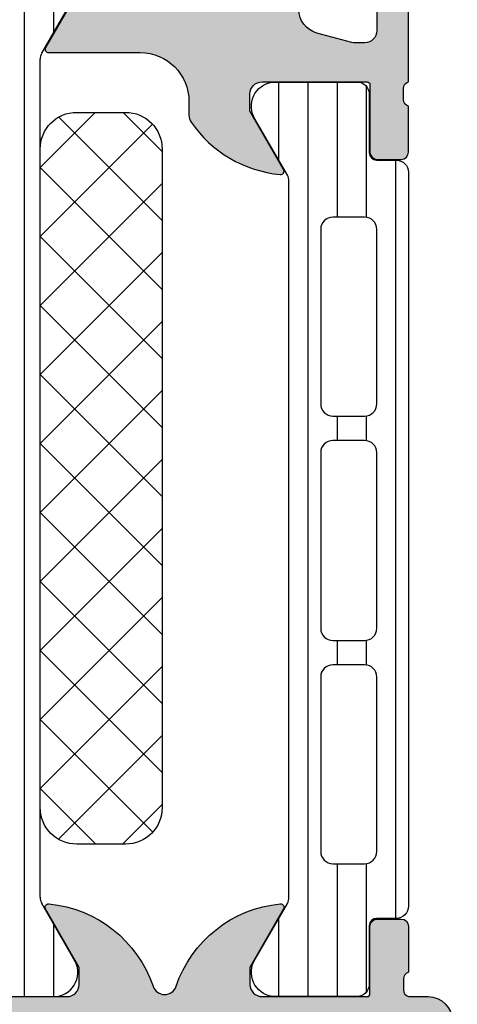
# Model space of a CAD drawing. Header units: millimetres. Extents: x 247761 to 294611, y 172579 to 236863.
# Tile 455 of 596: x 256099 to 256117, y 198228 to 198268. Entities that reach past the tile are written whole.
import ezdxf

# ---------------------------------------------------------------- set-up
doc = ezdxf.new("R2010")
doc.units = ezdxf.units.MM
doc.layers.add('FASÁDA DETAILNÍ', color=4, linetype='Continuous')
doc.layers.add('NOVA', color=240, linetype='Continuous')

# ---------------------------------------------------------------- blocks, each defined once
blk = doc.blocks.new('A$C69D17D4D')
at = {"layer": 'FASÁDA DETAILNÍ'}
h = blk.add_hatch(color=256, dxfattribs=at)
edge = h.paths.add_edge_path()
edge.add_arc((-18594.4893985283, 24911.31804486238), 0.5000674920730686, 90.007732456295, 179.992267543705)
edge.add_line((-18594.98946601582, 24911.31811234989), (-18594.98946601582, 24907.31811234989))
edge.add_arc((-18594.4893985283, 24907.31817983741), 0.5000674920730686, 180.007732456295, 269.9922675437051)
edge.add_line((-18594.48946601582, 24906.81811234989), (-18593.18941718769, 24906.81811234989))
edge.add_arc((-18593.18945408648, 24907.31814924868), 0.5000369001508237, 270.0042279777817, 359.9957720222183)
edge.add_line((-18592.68941718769, 24907.31811234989), (-18592.68941718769, 24907.81811234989))
edge.add_line((-18592.68941718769, 24907.81811234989), (-18593.68941718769, 24907.81811234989))
edge.add_line((-18593.68941718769, 24907.81811234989), (-18593.68941718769, 24909.31811234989))
edge.add_arc((-18592.68945416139, 24909.31814932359), 0.9999630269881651, 89.99788148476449, 180.0021185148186, ccw=False)
edge.add_line((-18592.68941718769, 24910.31811234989), (-18588.68941718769, 24910.31811234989))
edge.add_arc((-18588.6894940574, 24909.31803548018), 1.000076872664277, 0.004403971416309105, 89.99559602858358, ccw=False)
edge.add_line((-18587.68941718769, 24909.31811234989), (-18587.68941718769, 24907.81811234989))
edge.add_line((-18587.68941718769, 24907.81811234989), (-18588.68941718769, 24907.81811234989))
edge.add_line((-18588.68941718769, 24907.81811234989), (-18588.68941718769, 24907.31811234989))
edge.add_arc((-18588.18947466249, 24907.31805487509), 0.4999425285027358, 179.9934131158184, 270.0065868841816)
edge.add_line((-18588.18941718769, 24906.81811234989), (-18585.38942939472, 24906.81811234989))
edge.add_arc((-18585.38942939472, 24907.31811234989), 0.5, 270, 360)
edge.add_line((-18584.88942939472, 24907.31811234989), (-18584.88942939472, 24907.5181123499))
edge.add_arc((-18585.38942939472, 24907.5181123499), 0.5, 0, 90)
edge.add_line((-18585.38942939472, 24908.0181123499), (-18585.88942939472, 24908.0181123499))
edge.add_arc((-18585.88939429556, 24908.51814744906), 0.5000351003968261, 180.0040217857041, 269.9959782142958, ccw=False)
edge.add_line((-18586.38942939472, 24908.5181123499), (-18586.38942939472, 24909.31811540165))
edge.add_arc((-18585.88941283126, 24909.31809883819), 0.5000165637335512, 90.00189796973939, 179.9981020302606, ccw=False)
edge.add_line((-18585.88942939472, 24909.81811540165), (-18554.58943549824, 24909.81811540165))
edge.add_line((-18554.58943549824, 24909.81811540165), (-18548.55097787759, 24909.3857187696))
edge.add_arc((-18548.58943393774, 24908.38649908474), 0.9999594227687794, 0, 87.79599713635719, ccw=False)
edge.add_line((-18547.58947451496, 24908.38649908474), (-18547.58947451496, 24901.71804687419))
edge.add_arc((-18548.08947451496, 24901.7180468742), 0.5, 269.9999999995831, 359.9999999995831, ccw=False)
edge.add_line((-18548.08947451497, 24901.21804687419), (-18548.98947451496, 24901.21804687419))
edge.add_arc((-18548.98947451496, 24900.71804687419), 0.5, 90, 180)
edge.add_line((-18549.48947451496, 24900.71804687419), (-18549.48947451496, 24899.31804534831))
edge.add_arc((-18549.56831096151, 24899.05052475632), 0.2788950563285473, -1.164589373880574, 73.58012358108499, ccw=False)
edge.add_line((-18549.28947351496, 24899.04485634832), (-18549.28947351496, 24898.59126234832))
edge.add_arc((-18549.56834161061, 24898.58560168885), 0.2789255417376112, -73.57540544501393, 1.1628700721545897, ccw=False)
edge.add_line((-18549.48947451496, 24898.31805834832), (-18549.48947451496, 24896.43804734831))
edge.add_arc((-18549.18947451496, 24896.43804734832), 0.3000000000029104, 180.0000000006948, 269.9999999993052)
edge.add_line((-18549.18947451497, 24896.13804734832), (-18548.20950019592, 24896.13804734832))
edge.add_arc((-18548.20950019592, 24896.43804734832), 0.3000000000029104, 270.0000000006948, 359.9999999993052)
edge.add_line((-18547.90950019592, 24896.43804734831), (-18547.90950019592, 24899.19804534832))
edge.add_arc((-18547.78950019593, 24899.19804534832), 0.1199999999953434, 89.99999999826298, 180.000000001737, ccw=False)
edge.add_line((-18547.78950019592, 24899.31804534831), (-18543.48947451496, 24899.31804534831))
edge.add_arc((-18543.48947451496, 24898.81804534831), 0.5, 0, 90, ccw=False)
edge.add_line((-18542.98947451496, 24898.81804534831), (-18542.98947451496, 24898.11804534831))
edge.add_line((-18542.98947451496, 24898.11804534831), (-18544.37096997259, 24895.72522502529))
edge.add_arc((-18544.25135473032, 24895.65616513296), 0.1381197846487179, 149.9999999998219, 270)
edge.add_line((-18544.25135473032, 24895.51804534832), (-18540.48947451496, 24895.51804534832))
edge.add_arc((-18540.48947451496, 24893.51804534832), 2, 0, 90, ccw=False)
edge.add_line((-18538.48947451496, 24893.51804534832), (-18538.48947451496, 24892.9500499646))
edge.add_arc((-18537.98947451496, 24892.9500499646), 0.500000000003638, 180, 214.4790717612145)
edge.add_arc((-18534.27997591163, 24895.4975232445), 4.999999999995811, 214.4790717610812, 264.6507719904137)
edge.add_arc((-18534.72759429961, 24890.6561720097), 0.1381197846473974, 262.2975625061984, 389.9999999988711)
edge.add_line((-18534.60797905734, 24890.72523190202), (-18535.98947451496, 24893.11805222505))
edge.add_line((-18535.98947451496, 24893.11805222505), (-18535.98947451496, 24893.81805222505))
edge.add_arc((-18535.48947451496, 24893.81805222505), 0.5, 90, 180, ccw=False)
edge.add_line((-18535.48947451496, 24894.31805222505), (-18531.189448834, 24894.31805222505))
edge.add_arc((-18531.189448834, 24894.19805222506), 0.1199999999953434, 0, 90, ccw=False)
edge.add_line((-18531.06944883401, 24894.19805222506), (-18531.06944883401, 24891.43805422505))
edge.add_arc((-18530.76944883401, 24891.43805422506), 0.3000000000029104, 180.0000000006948, 269.9999999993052)
edge.add_line((-18530.76944883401, 24891.13805422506), (-18529.78947451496, 24891.13805422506))
edge.add_arc((-18529.78947451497, 24891.43805422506), 0.3000000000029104, 270.0000000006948, 359.9999999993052)
edge.add_line((-18529.48947451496, 24891.43805422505), (-18529.48947451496, 24893.31806522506))
edge.add_arc((-18529.41060741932, 24893.58560856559), 0.2789255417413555, 178.8371299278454, 253.5754054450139, ccw=False)
edge.add_line((-18529.68947551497, 24893.59126922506), (-18529.68947551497, 24894.04486322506))
edge.add_arc((-18529.41063806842, 24894.05053163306), 0.2788950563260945, 106.41987641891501, 181.1645893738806, ccw=False)
edge.add_line((-18529.48947451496, 24894.31805222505), (-18529.48947451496, 24897.31811071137))
edge.add_line((-18529.48947451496, 24897.31811071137), (-18530.1895468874, 24898.01821360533))
edge.add_line((-18530.1895468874, 24898.01821360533), (-18530.78955299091, 24898.01821360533))
edge.add_line((-18530.78955299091, 24898.01821360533), (-18530.78955299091, 24896.41820750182))
edge.add_arc((-18531.2895624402, 24896.4182169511), 0.5000094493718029, 270.00108278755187, 359.99891721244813, ccw=False)
edge.add_line((-18531.28955299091, 24895.91820750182), (-18531.68498106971, 24895.91820750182))
edge.add_arc((-18531.6849810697, 24896.41820750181), 0.499999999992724, 254.9999999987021, 269.99999999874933, ccw=False)
edge.add_line((-18531.81439059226, 24895.93524458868), (-18533.24827734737, 24896.31945338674))
edge.add_arc((-18532.98945830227, 24897.28537921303), 0.9999999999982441, 180, 254.9999999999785, ccw=False)
edge.add_line((-18533.98945830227, 24897.28537921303), (-18533.98945830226, 24903.0182013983))
edge.add_line((-18533.98945830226, 24903.0182013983), (-18530.78955299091, 24903.0182013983))
edge.add_line((-18530.78955299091, 24903.0182013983), (-18530.78955299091, 24902.21821360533))
edge.add_line((-18530.78955299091, 24902.21821360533), (-18530.1895468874, 24902.21821360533))
edge.add_line((-18530.1895468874, 24902.21821360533), (-18529.48956519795, 24903.43064646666))
edge.add_line((-18529.48956519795, 24903.43064646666), (-18529.48956519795, 24904.5182013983))
edge.add_line((-18529.48956519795, 24904.5182013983), (-18544.48947451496, 24904.5182013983))
edge.add_arc((-18544.48947451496, 24905.0182013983), 0.5, 180, 270, ccw=False)
edge.add_line((-18544.98947451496, 24905.0182013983), (-18544.98947451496, 24910.81811234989))
edge.add_arc((-18545.98947451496, 24910.81811234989), 1, 0, 90)
edge.add_line((-18545.98947451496, 24911.81811234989), (-18594.48946601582, 24911.81811234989))
edge = h.paths.add_edge_path(flags=16)
edge.add_line((-18535.58945830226, 24902.21821360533), (-18535.58945830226, 24897.81821360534))
edge.add_arc((-18536.08945830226, 24897.81821360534), 0.5, -90, 0, ccw=False)
edge.add_line((-18536.08945830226, 24897.31821360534), (-18540.48945830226, 24897.31821360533))
edge.add_arc((-18540.48945830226, 24897.81821360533), 0.5, 180, 270, ccw=False)
edge.add_line((-18540.98945830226, 24897.81821360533), (-18540.98945830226, 24902.21821360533))
edge.add_arc((-18540.48945830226, 24902.21821360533), 0.5, 90, 180, ccw=False)
edge.add_line((-18540.48945830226, 24902.71821360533), (-18536.08945830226, 24902.71821360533))
edge.add_arc((-18536.08945830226, 24902.21821360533), 0.5, 0, 90, ccw=False)
h = blk.add_hatch(dxfattribs=at)
h.set_pattern_fill('LINIE', color=256, scale=1.2, angle=90, style=0)
h.set_pattern_definition([(90, (19.28296211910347, -0.6246130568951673), (-1.2, 7.347638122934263e-17), [])])
edge = h.paths.add_edge_path()
edge.add_arc((-18548.18027634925, 24896.40802904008), 0.2999999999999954, -89.99792470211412, 0.0020752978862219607, ccw=False)
edge.add_line((-18548.18026548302, 24896.10802904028), (-18548.99059681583, 24896.10800041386))
edge.add_arc((-18548.99058138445, 24895.608003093), 0.4999973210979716, 90.00176831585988, 180.0023822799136)
edge.add_line((-18549.49057870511, 24895.60798230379), (-18549.4918992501, 24894.76691005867))
edge.add_arc((-18549.6918992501, 24894.76691005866), 0.1999999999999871, -89.99999999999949, 5.115907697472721e-13, ccw=False)
edge.add_line((-18549.6918992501, 24894.56691005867), (-18553.79189925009, 24894.56691005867))
edge.add_arc((-18553.79189925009, 24894.06691005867), 0.5000000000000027, 89.99999999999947, 179.9999999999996)
edge.add_line((-18554.29189925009, 24894.06691005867), (-18554.29189925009, 24893.23616083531))
edge.add_arc((-18553.29189925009, 24893.23616083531), 0.9999999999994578, 180.0000000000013, 254.9999999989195)
edge.add_line((-18553.55071829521, 24892.27023500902), (-18552.79189925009, 24892.06691005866))
edge.add_line((-18552.79189925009, 24892.06691005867), (-18552.79189925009, 24893.06691005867))
edge.add_line((-18552.79189925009, 24893.06691005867), (-18550.4918992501, 24893.06691005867))
edge.add_arc((-18550.49360849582, 24892.06278357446), 1.004127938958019, 0.23408772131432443, 89.90246998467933, ccw=False)
edge.add_line((-18549.48948893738, 24892.06688602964), (-18549.48948893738, 24889.06700767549))
edge.add_arc((-18550.49360828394, 24889.07103603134), 1.004127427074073, 270.09751797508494, 359.7701403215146, ccw=False)
edge.add_line((-18550.4918992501, 24888.06691005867), (-18552.79189925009, 24888.06691005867))
edge.add_line((-18552.79189925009, 24888.06691005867), (-18552.79189925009, 24889.06691005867))
edge.add_line((-18552.79189925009, 24889.06691005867), (-18553.55071829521, 24888.86358510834))
edge.add_arc((-18553.29189925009, 24887.89765928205), 1.000000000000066, 105.0000000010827, 179.9999999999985)
edge.add_line((-18554.29189925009, 24887.89765928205), (-18554.29189925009, 24887.06691005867))
edge.add_arc((-18553.79189925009, 24887.06691005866), 0.4999999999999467, 180, 270)
edge.add_line((-18553.79189925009, 24886.56691005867), (-18549.6918992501, 24886.56691005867))
edge.add_arc((-18549.693627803, 24886.36273696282), 0.2041804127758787, 1.1558689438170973, 89.51493893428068, ccw=False)
edge.add_line((-18549.48948893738, 24886.36685576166), (-18549.48946601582, 24860.52548895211))
edge.add_arc((-18548.98946869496, 24860.52550438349), 0.4999973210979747, 180.0017683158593, 270.002382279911)
edge.add_line((-18548.98944790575, 24860.02550706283), (-18548.17911657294, 24860.02553568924))
edge.add_arc((-18548.17910570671, 24859.72553568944), 0.299999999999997, 0.0020752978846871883, 90.00207529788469, ccw=False)
edge.add_line((-18547.8791057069, 24859.72554655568), (-18547.87935072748, 24857.32554816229))
edge.add_arc((-18547.37935475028, 24857.32556363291), 0.499995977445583, 180.0017728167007, 270.0023777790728)
edge.add_line((-18547.3793340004, 24856.8255676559), (-18543.9027925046, 24856.82569430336))
edge.add_arc((-18544.04513900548, 24857.81550722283), 0.99999607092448, 278.1836833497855, 392.7290913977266)
edge.add_line((-18543.20390593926, 24858.35617261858), (-18544.52245836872, 24860.63978170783))
edge.add_arc((-18544.08945470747, 24860.88979736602), 0.5000000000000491, 180.0021352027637, 210.0020718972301, ccw=False)
edge.add_line((-18544.58945470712, 24860.88977873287), (-18544.59054101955, 24895.24404748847))
edge.add_arc((-18544.09054101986, 24895.24406507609), 0.5000000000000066, 150.0020786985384, 180.0020153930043, ccw=False)
edge.add_line((-18544.5235627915, 24895.49404936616), (-18543.20517579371, 24897.77775396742))
edge.add_arc((-18544.04644802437, 24898.31835842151), 0.9999960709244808, 327.2750591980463, 441.8204672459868)
edge.add_line((-18543.90417322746, 24899.30818165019), (-18547.38071472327, 24899.30805500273))
edge.add_arc((-18547.38069925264, 24898.80805902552), 0.4999959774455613, 90.0017728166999, 180.0023777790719)
edge.add_line((-18547.88069522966, 24898.80803827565), (-18547.88027634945, 24896.40803990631))
edge = h.paths.add_edge_path(flags=16)
edge.add_line((-18547.6900007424, 24872.21691630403), (-18546.39000663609, 24872.21691630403))
edge.add_arc((-18546.39000299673, 24871.71691994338), 0.4999963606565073, -0.00041704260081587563, 90.0004170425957, ccw=False)
edge.add_line((-18545.89000663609, 24871.71691630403), (-18545.89000663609, 24862.86692240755))
edge.add_arc((-18546.39000299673, 24862.86691876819), 0.4999963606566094, -90.00041704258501, 0.0004170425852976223, ccw=False)
edge.add_line((-18546.39000663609, 24862.36692240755), (-18547.69000074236, 24862.36692240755))
edge.add_arc((-18547.69001731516, 24862.86692240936), 0.5000000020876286, 180.0000002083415, 270.0018991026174, ccw=False)
edge.add_line((-18548.19001731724, 24862.86692240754), (-18548.19001731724, 24871.71691630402))
edge.add_arc((-18547.69001731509, 24871.71691630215), 0.5000000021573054, 89.99810091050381, 179.9999997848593, ccw=False)
edge = h.paths.add_edge_path(flags=16)
edge.add_arc((-18547.69001731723, 24882.41692240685), 0.4999999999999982, 89.99999999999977, 180.000000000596, ccw=False)
edge.add_line((-18547.69001731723, 24882.91692240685), (-18546.39000663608, 24882.91692240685))
edge.add_arc((-18546.39000663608, 24882.41692240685), 0.4999999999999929, -5.965148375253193e-10, 89.99999999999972, ccw=False)
edge.add_line((-18545.89000663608, 24882.41692240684), (-18545.89000663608, 24873.71691630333))
edge.add_arc((-18546.39000663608, 24873.71691630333), 0.5000000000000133, 270.0000000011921, 359.99999999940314, ccw=False)
edge.add_line((-18546.39000663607, 24873.21691630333), (-18547.69001731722, 24873.21691630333))
edge.add_arc((-18547.69001731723, 24873.71691630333), 0.5000000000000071, 180.0000000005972, 270.0000000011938, ccw=False)
edge.add_line((-18548.19001731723, 24873.71691630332), (-18548.19001731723, 24882.41692240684))
edge = h.paths.add_edge_path(flags=16)
edge.add_arc((-18546.39000299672, 24884.41691876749), 0.4999963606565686, -90.00041704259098, 0.0004170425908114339, ccw=False)
edge.add_line((-18546.39000663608, 24883.91692240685), (-18547.69000074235, 24883.91692240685))
edge.add_arc((-18547.69001731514, 24884.41692240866), 0.5000000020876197, 180.0000002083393, 270.0018991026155, ccw=False)
edge.add_line((-18548.19001731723, 24884.41692240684), (-18548.19001731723, 24893.26693156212))
edge.add_arc((-18547.69003257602, 24893.26693156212), 0.4999847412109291, 89.99999999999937, 180.0000000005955, ccw=False)
edge.add_line((-18547.69003257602, 24893.76691630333), (-18546.39002189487, 24893.76691630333))
edge.add_arc((-18546.39002189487, 24893.26690104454), 0.5000152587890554, -5.949232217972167e-10, 90.00000000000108, ccw=False)
edge.add_line((-18545.89000663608, 24893.26690104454), (-18545.89000663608, 24884.41692240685))
h = blk.add_hatch(dxfattribs=at)
h.set_pattern_fill('_USER', color=256, scale=1.2, angle=270, style=0, pattern_type=0)
h.set_pattern_definition([(270, (-18529.48946601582, 24894.31811234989), (1.2, -2.20433997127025e-16), [])])
edge = h.paths.add_edge_path()
edge.add_line((-18534.45647779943, 24890.49400250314), (-18535.77494751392, 24892.77765934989))
edge.add_arc((-18534.93369486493, 24893.31829427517), 0.9999960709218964, 98.18160805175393, 212.7270160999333, ccw=False)
edge.add_line((-18535.07600551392, 24894.3081123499), (-18531.59946401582, 24894.3081123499))
edge.add_arc((-18531.59946137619, 24893.80811637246), 0.499995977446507, -0.0003024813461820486, 90.0003024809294, ccw=False)
edge.add_line((-18531.09946539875, 24893.80811373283), (-18531.09979734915, 24891.4081153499))
edge.add_arc((-18530.79979734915, 24891.4081153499), 0.2999999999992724, 180, 270)
edge.add_line((-18530.79979734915, 24891.10811534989), (-18529.98946601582, 24891.10811534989))
edge.add_arc((-18529.98946333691, 24890.6081180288), 0.4999973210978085, -0.0003069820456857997, 90.00030698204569, ccw=False)
edge.add_line((-18529.48946601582, 24890.60811534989), (-18529.48946601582, 24860.52564105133))
edge.add_arc((-18529.98946333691, 24860.52563837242), 0.4999973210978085, -90.0003069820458, 0.0003069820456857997, ccw=False)
edge.add_line((-18529.98946601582, 24860.02564105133), (-18530.79979734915, 24860.02564105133))
edge.add_arc((-18530.79979734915, 24859.72564105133), 0.3000000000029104, 90, 180)
edge.add_line((-18531.09979734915, 24859.72564105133), (-18531.09946539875, 24857.32564266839))
edge.add_arc((-18531.59946137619, 24857.32564002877), 0.499995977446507, -90.00030248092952, 0.0003024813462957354, ccw=False)
edge.add_line((-18531.59946401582, 24856.82564405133), (-18535.07600551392, 24856.82564405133))
edge.add_arc((-18534.93369486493, 24857.81546212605), 0.9999960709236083, 147.2729839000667, 261.8183919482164, ccw=False)
edge.add_line((-18535.77494751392, 24858.35609705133), (-18534.45647779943, 24860.63975389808))
edge.add_arc((-18534.88949051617, 24860.88975387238), 0.500000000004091, 330.0000034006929, 359.9999400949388)
edge.add_line((-18534.38949051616, 24860.88975334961), (-18534.38949051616, 24890.24400305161))
edge.add_arc((-18534.88949051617, 24890.24400252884), 0.5000000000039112, 5.990506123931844e-05, 29.99999659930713)
edge = h.paths.add_edge_path(flags=16)
edge.add_line((-18533.08947974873, 24869.91728532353), (-18533.08946448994, 24862.76726090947))
edge.add_arc((-18532.58942093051, 24862.7673044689), 0.5000435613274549, 180.0049911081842, 269.9950088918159)
edge.add_line((-18532.58946448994, 24862.26726090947), (-18531.28945571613, 24862.26726090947))
edge.add_arc((-18531.28948329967, 24862.76727323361), 0.500012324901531, 270.0031607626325, 359.9985877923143)
edge.add_line((-18530.78947097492, 24862.76726090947), (-18530.78947097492, 24869.91728532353))
edge.add_arc((-18531.28951453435, 24869.9172417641), 0.5000435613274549, 0.004991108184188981, 89.9950088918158)
edge.add_line((-18531.28947097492, 24870.41728532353), (-18532.58947974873, 24870.41728532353))
edge.add_arc((-18532.5894361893, 24869.9172417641), 0.5000435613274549, 90.00499110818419, 179.9950088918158)
edge = h.paths.add_edge_path(flags=16)
edge.add_line((-18533.08947974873, 24888.26728484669), (-18533.08947974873, 24881.11725900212))
edge.add_arc((-18532.5894361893, 24881.11730256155), 0.5000435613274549, 180.0049911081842, 269.9950088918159)
edge.add_line((-18532.58947974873, 24880.61725900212), (-18531.28947097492, 24880.61725900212))
edge.add_arc((-18531.28951453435, 24881.11730256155), 0.5000435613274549, 270.0049911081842, 359.9950088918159)
edge.add_line((-18530.78947097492, 24881.11725900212), (-18530.78947097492, 24888.26728484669))
edge.add_arc((-18531.28951453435, 24888.26724128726), 0.5000435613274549, 0.004991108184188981, 89.9950088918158)
edge.add_line((-18531.28947097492, 24888.76728484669), (-18532.58947974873, 24888.76728484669))
edge.add_arc((-18532.5894361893, 24888.26724128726), 0.5000435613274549, 90.00499110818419, 179.9950088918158)
edge = h.paths.add_edge_path(flags=16)
edge.add_line((-18533.08947974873, 24879.11725900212), (-18533.08947974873, 24871.91728532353))
edge.add_arc((-18532.58953052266, 24871.91723454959), 0.4999492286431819, 179.9941811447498, 270.0058188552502)
edge.add_line((-18532.58947974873, 24871.41728532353), (-18531.28947097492, 24871.41728532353))
edge.add_arc((-18531.28942020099, 24871.91723454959), 0.4999492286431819, 269.9941811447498, 360.0058188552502)
edge.add_line((-18530.78947097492, 24871.91728532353), (-18530.78947097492, 24879.11725900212))
edge.add_arc((-18531.28942020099, 24879.11730977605), 0.4999492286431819, 359.9941811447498, 450.0058188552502)
edge.add_line((-18531.28947097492, 24879.61725900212), (-18532.58947974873, 24879.61725900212))
edge.add_arc((-18532.58953052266, 24879.11730977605), 0.4999492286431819, 89.9941811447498, 180.0058188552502)
h = blk.add_hatch(dxfattribs=at)
h.set_pattern_fill('NETZ', color=256, scale=2, angle=135, style=0)
h.set_pattern_definition([(135, (-18544.58873122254, 24878.06703574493), (-1.414213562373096, -1.414213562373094), []), (225, (-18544.58873122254, 24878.06703574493), (1.414213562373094, -1.414213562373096), [])])
h.paths.add_polyline_path([(-18539.58873122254, 24891.56703574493, 0.4142135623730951), (-18541.08873122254, 24893.06703574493), (-18543.08873122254, 24893.06703574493, 0.4142135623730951), (-18544.58873122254, 24891.56703574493), (-18544.58873122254, 24864.56703574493, 0.4142135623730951), (-18543.08873122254, 24863.06703574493), (-18541.08873122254, 24863.06703574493, 0.4142135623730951), (-18539.58873122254, 24864.56703574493)])
h = blk.add_hatch(color=256, dxfattribs=at)
edge = h.paths.add_edge_path()
edge.add_arc((-18531.18959673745, 24856.93811970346), 0.1199999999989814, 270, 360.000000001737)
edge.add_line((-18531.06959673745, 24856.93811970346), (-18531.06959673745, 24859.69811770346))
edge.add_arc((-18530.76959673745, 24859.69811770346), 0.3000000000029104, 90.0000000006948, 180, ccw=False)
edge.add_line((-18530.76959673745, 24859.99811770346), (-18529.7896224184, 24859.99811770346))
edge.add_arc((-18529.78962241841, 24859.69811770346), 0.2999999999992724, 0, 89.9999999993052, ccw=False)
edge.add_line((-18529.4896224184, 24859.69811770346), (-18529.4896224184, 24857.81810670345))
edge.add_arc((-18529.41075532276, 24857.55056336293), 0.278925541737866, 106.4245945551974, 181.1628700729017)
edge.add_line((-18529.68962341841, 24857.54490270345), (-18529.68962341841, 24857.09130870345))
edge.add_arc((-18529.41078597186, 24857.08564029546), 0.2788950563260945, 178.8354106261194, 253.580123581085)
edge.add_line((-18529.4896224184, 24856.81811970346), (-18528.68944770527, 24856.81811970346))
edge.add_arc((-18528.68944770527, 24855.81811970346), 1, 0, 90, ccw=False)
edge.add_line((-18527.68944770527, 24855.81811970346), (-18527.68944770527, 24852.31811234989))
edge.add_arc((-18528.68946752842, 24852.31813217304), 1.000019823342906, 270.00113576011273, 359.9988642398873, ccw=False)
edge.add_line((-18528.68944770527, 24851.31811234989), (-18529.18944770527, 24851.31811234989))
edge.add_line((-18529.18944770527, 24851.31811234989), (-18529.18944770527, 24853.81811234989))
edge.add_arc((-18530.18949309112, 24853.81806696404), 1.000045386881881, 0.002600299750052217, 89.99739970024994)
edge.add_line((-18530.18944770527, 24854.81811234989), (-18531.48946601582, 24854.81811234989))
edge.add_arc((-18531.48941351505, 24853.81805984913), 1.00005250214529, 90.003007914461, 179.996992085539)
edge.add_line((-18532.48946601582, 24853.81811234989), (-18532.48946601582, 24846.81811234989))
edge.add_arc((-18531.96434426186, 24846.31811234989), 0.7250881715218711, 136.4038161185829, 223.5961838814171)
edge.add_line((-18532.48946601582, 24845.81811234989), (-18532.48946601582, 24839.78402421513))
edge.add_arc((-18531.48941351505, 24839.7840767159), 1.00005250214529, 180.003007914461, 269.996992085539)
edge.add_line((-18531.48946601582, 24838.78402421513), (-18530.18944770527, 24838.78402421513))
edge.add_arc((-18530.18949309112, 24839.78406960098), 1.000045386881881, 270.00260029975, 359.99739970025)
edge.add_line((-18529.18944770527, 24839.78402421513), (-18529.18944770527, 24841.31811234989))
edge.add_line((-18529.18944770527, 24841.31811234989), (-18528.58944160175, 24841.31811234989))
edge.add_line((-18528.58944160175, 24841.31811234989), (-18527.48946601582, 24840.21810624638))
edge.add_line((-18527.48946601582, 24840.21810624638), (-18527.48946601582, 24836.81811234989))
edge.add_line((-18527.48946601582, 24836.81811234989), (-18554.48936683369, 24836.81811234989))
edge.add_line((-18554.48936683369, 24836.81811234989), (-18554.48936683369, 24840.21810624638))
edge.add_line((-18554.48936683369, 24840.21810624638), (-18553.38939124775, 24841.31811234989))
edge.add_line((-18553.38939124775, 24841.31811234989), (-18552.78938514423, 24841.31811234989))
edge.add_line((-18552.78938514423, 24841.31811234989), (-18552.78938514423, 24839.78402421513))
edge.add_arc((-18551.78933975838, 24839.78406960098), 1.000045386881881, 180.00260029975, 269.9973997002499)
edge.add_line((-18551.78938514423, 24838.78402421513), (-18550.48936683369, 24838.78402421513))
edge.add_arc((-18550.48941933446, 24839.7840767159), 1.00005250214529, 270.003007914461, 359.996992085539)
edge.add_line((-18549.48936683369, 24839.78402421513), (-18549.48936683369, 24845.81811234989))
edge.add_arc((-18550.01448858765, 24846.31811234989), 0.7250881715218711, 316.4038161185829, 403.5961838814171)
edge.add_line((-18549.48936683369, 24846.81811234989), (-18549.48936683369, 24853.81811234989))
edge.add_arc((-18550.48941933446, 24853.81805984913), 1.00005250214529, 0.003007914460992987, 89.996992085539)
edge.add_line((-18550.48936683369, 24854.81811234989), (-18551.78938514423, 24854.81811234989))
edge.add_arc((-18551.78933975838, 24853.81806696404), 1.000045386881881, 90.00260029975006, 179.9973997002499)
edge.add_line((-18552.78938514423, 24853.81811234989), (-18552.78938514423, 24851.31811234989))
edge.add_line((-18552.78938514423, 24851.31811234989), (-18553.28938514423, 24851.31811234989))
edge.add_arc((-18553.28936532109, 24852.31813217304), 1.000019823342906, 180.0011357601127, 269.9988642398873, ccw=False)
edge.add_line((-18554.28938514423, 24852.31811234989), (-18554.28938514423, 24856.81811234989))
edge.add_arc((-18553.78939546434, 24856.81812267), 0.4999896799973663, 89.99881737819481, 180.0011826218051, ccw=False)
edge.add_line((-18553.78938514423, 24857.31811234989), (-18552.78938514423, 24857.31811234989))
edge.add_line((-18552.78938514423, 24857.31811234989), (-18552.78938514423, 24856.51810929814))
edge.add_line((-18552.78938514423, 24856.51810929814), (-18549.78936988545, 24856.51810929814))
edge.add_arc((-18549.78936719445, 24856.81811701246), 0.3000077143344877, 269.9994860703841, 360.0005139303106)
edge.add_arc((-18549.56819592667, 24857.08564029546), 0.2788950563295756, 286.4198764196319, 361.1645893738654)
edge.add_line((-18549.28935848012, 24857.09130870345), (-18549.28935848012, 24857.54490270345))
edge.add_arc((-18549.56822657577, 24857.55056336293), 0.2789255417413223, 358.8371299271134, 433.5754054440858)
edge.add_line((-18549.48935948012, 24857.81810670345), (-18549.48935948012, 24859.69811770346))
edge.add_arc((-18549.18935948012, 24859.69811770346), 0.2999999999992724, 90, 180, ccw=False)
edge.add_line((-18549.18935948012, 24859.99811770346), (-18548.20938516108, 24859.99811770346))
edge.add_arc((-18548.20938516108, 24859.69811770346), 0.2999999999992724, 0, 90, ccw=False)
edge.add_line((-18547.90938516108, 24859.69811770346), (-18547.90938516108, 24856.93811970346))
edge.add_arc((-18547.78938516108, 24856.93811970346), 0.1200000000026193, 179.999999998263, 269.9999999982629)
edge.add_line((-18547.78938516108, 24856.81811970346), (-18543.48935948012, 24856.81811970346))
edge.add_arc((-18543.48935948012, 24857.31811970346), 0.5, 270, 360)
edge.add_line((-18542.98935948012, 24857.31811970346), (-18542.98935948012, 24858.01811970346))
edge.add_line((-18542.98935948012, 24858.01811970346), (-18544.37085493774, 24860.41094002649))
edge.add_arc((-18544.25123969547, 24860.47999991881), 0.1381197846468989, 82.29756250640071, 209.9999999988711, ccw=False)
edge.add_arc((-18544.69885808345, 24855.63864868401), 4.999999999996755, 18.709400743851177, 84.65077199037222, ccw=False)
edge.add_arc((-18539.48949094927, 24857.40287487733), 0.4999999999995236, 198.7094007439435, 341.2905992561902)
edge.add_arc((-18534.28012381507, 24855.63864868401), 5.000000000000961, 95.34922800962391, 161.2905992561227, ccw=False)
edge.add_arc((-18534.72774220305, 24860.47999991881), 0.1381197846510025, -29.99999999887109, 97.70243749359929, ccw=False)
edge.add_line((-18534.60812696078, 24860.41094002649), (-18535.9896224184, 24858.01811970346))
edge.add_line((-18535.9896224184, 24858.01811970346), (-18535.9896224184, 24857.31811970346))
edge.add_arc((-18535.4896224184, 24857.31811970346), 0.5, 180, 270)
edge.add_line((-18535.4896224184, 24856.81811970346), (-18531.18959673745, 24856.81811970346))
edge = h.paths.add_edge_path(flags=16)
edge.add_arc((-18546.48937446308, 24838.91811845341), 0.5, 180, 270)
edge.add_line((-18546.48937446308, 24838.41811845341), (-18534.48946601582, 24838.41811845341))
edge.add_arc((-18534.48946601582, 24838.91811845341), 0.5, 270, 360)
edge.add_line((-18533.98946601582, 24838.91811845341), (-18533.98946601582, 24854.61810014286))
edge.add_arc((-18534.48946601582, 24854.61810014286), 0.5, 0, 90)
edge.add_line((-18534.48946601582, 24855.11810014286), (-18546.48937446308, 24855.11810014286))
edge.add_arc((-18546.48937446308, 24854.61810014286), 0.5, 90, 180)
edge.add_line((-18546.98937446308, 24854.61810014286), (-18546.98937446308, 24853.11810014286))
edge.add_line((-18546.98937446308, 24853.11810014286), (-18547.48937446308, 24853.11810014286))
edge.add_arc((-18547.48937446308, 24852.61810014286), 0.5, 90, 180)
edge.add_line((-18547.98937446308, 24852.61810014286), (-18547.98937446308, 24840.91811845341))
edge.add_arc((-18547.48937446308, 24840.91811845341), 0.5, 180, 270)
edge.add_line((-18547.48937446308, 24840.41811845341), (-18546.98937446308, 24840.41811845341))
edge.add_line((-18546.98937446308, 24840.41811845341), (-18546.98937446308, 24838.91811845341))
for p, q in [((-18544.5235627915, 24895.49404936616), (-18543.20517579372, 24897.77775396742)), ((-18544.58945470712, 24860.88977873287), (-18544.59054101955, 24895.24404748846)), ((-18543.20390593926, 24858.35617261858), (-18544.52245836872, 24860.63978170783)), ((-18547.3793340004, 24856.8255676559), (-18543.9027925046, 24856.82569430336))]:
    blk.add_line(p, q, dxfattribs=at)
for points in [[(-18542.98947451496, 24898.11804534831), (-18544.37096997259, 24895.72522502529, 0.5773502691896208), (-18544.25135473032, 24895.51804534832), (-18540.48947451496, 24895.51804534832, -0.4142135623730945), (-18538.48947451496, 24893.51804534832), (-18538.48947451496, 24892.9500499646, 0.1515887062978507), (-18538.40164102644, 24892.66699737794, 0.2224807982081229), (-18534.74610626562, 24890.51929841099, 0.6230654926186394), (-18534.60797905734, 24890.72523190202), (-18535.98947451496, 24893.11805222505), (-18535.98947451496, 24893.81805222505, -0.414213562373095), (-18535.48947451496, 24894.31805222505), (-18531.189448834, 24894.31805222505, -0.414213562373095), (-18531.06944883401, 24894.19805222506), (-18531.06944883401, 24891.43805422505, 0.414213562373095), (-18530.76944883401, 24891.13805422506), (-18529.78947451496, 24891.13805422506, 0.414213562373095), (-18529.48947451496, 24891.43805422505), (-18529.48947451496, 24893.31806522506, -0.3381811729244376), (-18529.68947551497, 24893.59126922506), (-18529.68947551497, 24894.04486322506, -0.338212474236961), (-18529.48947451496, 24894.31805222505), (-18529.48947451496, 24897.31811071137)], [(-18530.78955299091, 24898.01821360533), (-18530.78955299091, 24896.41820750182, -0.4142024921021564), (-18531.28955299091, 24895.91820750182), (-18531.68498106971, 24895.91820750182, -0.06554346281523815), (-18531.81439059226, 24895.93524458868), (-18533.24827734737, 24896.31945338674, -0.339454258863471), (-18533.98945830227, 24897.28537921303)], [(-18547.78938516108, 24856.81811970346), (-18543.48935948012, 24856.81811970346, 0.414213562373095), (-18542.98935948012, 24857.31811970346), (-18542.98935948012, 24858.01811970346), (-18544.37085493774, 24860.41094002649, -0.6230654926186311), (-18544.23272772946, 24860.61687351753, -0.295935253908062), (-18539.96306977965, 24857.24249067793, 0.717126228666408), (-18539.01591211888, 24857.24249067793, -0.295935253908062), (-18534.74625416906, 24860.61687351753, -0.6230654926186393), (-18534.60812696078, 24860.41094002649), (-18535.9896224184, 24858.01811970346), (-18535.9896224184, 24857.31811970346, 0.414213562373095), (-18535.4896224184, 24856.81811970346), (-18531.18959673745, 24856.81811970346, 0.414213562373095), (-18531.06959673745, 24856.93811970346), (-18531.06959673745, 24859.69811770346, -0.414213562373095), (-18530.76959673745, 24859.99811770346), (-18529.7896224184, 24859.99811770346, -0.414213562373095), (-18529.4896224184, 24859.69811770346), (-18529.4896224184, 24857.81810670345, 0.3381811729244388), (-18529.68962341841, 24857.54490270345), (-18529.68962341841, 24857.09130870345, 0.338212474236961), (-18529.4896224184, 24856.81811970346), (-18528.68944770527, 24856.81811970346, -0.414213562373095), (-18527.68944770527, 24855.81811970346)]]:
    blk.add_lwpolyline(points, format="xyb", dxfattribs=at)
for points in [[(-18534.45647779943, 24890.49400250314), (-18535.77494751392, 24892.77765934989, -0.5460410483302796), (-18535.07600551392, 24894.3081123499), (-18531.59946401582, 24894.3081123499, -0.414216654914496), (-18531.09946539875, 24893.80811373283), (-18531.09979734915, 24891.4081153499, 0.414213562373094), (-18530.79979734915, 24891.10811534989), (-18529.98946601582, 24891.10811534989, -0.414216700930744), (-18529.48946601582, 24890.60811534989), (-18529.48946601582, 24860.52564105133, -0.414216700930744), (-18529.98946601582, 24860.02564105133), (-18530.79979734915, 24860.02564105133, 0.414213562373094), (-18531.09979734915, 24859.72564105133), (-18531.09946539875, 24857.32564266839, -0.4142166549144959), (-18531.59946401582, 24856.82564405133), (-18535.07600551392, 24856.82564405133, -0.5460410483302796), (-18535.77494751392, 24858.35609705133), (-18534.45647779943, 24860.63975389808, 0.1316522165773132), (-18534.38949051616, 24860.88975334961), (-18534.38949051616, 24890.24400305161, 0.1316522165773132)], [(-18544.58873122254, 24864.56703574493), (-18544.58873122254, 24891.56703574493, -0.414213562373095), (-18543.08873122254, 24893.06703574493), (-18541.08873122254, 24893.06703574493, -0.414213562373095), (-18539.58873122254, 24891.56703574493), (-18539.58873122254, 24864.56703574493, -0.414213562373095), (-18541.08873122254, 24863.06703574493), (-18543.08873122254, 24863.06703574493, -0.414213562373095)], [(-18533.08947974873, 24888.26728484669), (-18533.08947974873, 24881.11725900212, 0.414162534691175), (-18532.58947974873, 24880.61725900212), (-18531.28947097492, 24880.61725900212, 0.4141625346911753), (-18530.78947097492, 24881.11725900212), (-18530.78947097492, 24888.26728484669, 0.4141625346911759), (-18531.28947097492, 24888.76728484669), (-18532.58947974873, 24888.76728484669, 0.4141625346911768)], [(-18533.08947974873, 24879.11725900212), (-18533.08947974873, 24871.91728532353, 0.4142730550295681), (-18532.58947974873, 24871.41728532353), (-18531.28947097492, 24871.41728532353, 0.4142730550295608), (-18530.78947097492, 24871.91728532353), (-18530.78947097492, 24879.11725900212, 0.4142730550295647), (-18531.28947097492, 24879.61725900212), (-18532.58947974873, 24879.61725900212, 0.414273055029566)], [(-18533.08947974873, 24869.91728532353), (-18533.08946448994, 24862.76726090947, 0.4141625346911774), (-18532.58946448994, 24862.26726090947), (-18531.28945571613, 24862.26726090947, 0.4141901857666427), (-18530.78947097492, 24862.76726090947), (-18530.78947097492, 24869.91728532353, 0.4141625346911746), (-18531.28947097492, 24870.41728532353), (-18532.58947974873, 24870.41728532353, 0.4141625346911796)]]:
    blk.add_lwpolyline(points, format="xyb", close=True, dxfattribs=at)
for centre, radius, start, end in [((-18544.09054101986, 24895.24406507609), 0.5000000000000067, 150.0020786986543, 180.0020153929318), ((-18544.08945470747, 24860.88979736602), 0.5000000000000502, 180.0021352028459, 210.0020718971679), ((-18544.04513900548, 24857.81550722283), 0.9999960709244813, 278.183683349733, 32.72909139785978)]:
    blk.add_arc(centre, radius, start, end, dxfattribs=at)

msp = doc.modelspace()

# ---------------------------------------------------------------- block references
at = {"layer": 'NOVA', "ltscale": 300}
msp.add_blockref('A$C69D17D4D', (274644.5174331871, 173371.2585875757), dxfattribs=at)

doc.saveas('drawing.dxf')
